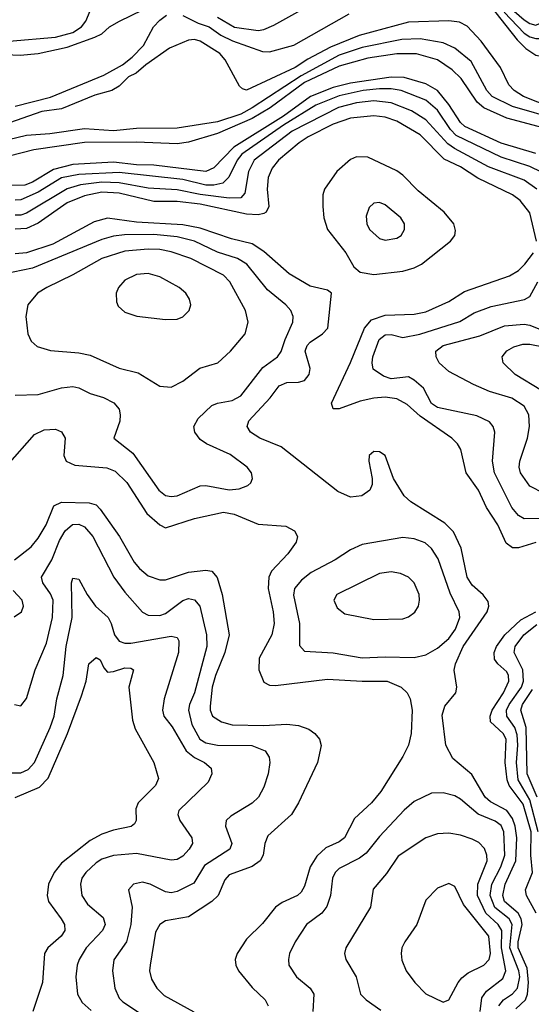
# Model space of a CAD drawing. Header units: inches. Extents: x 1308407 to 1441228, y 959628 to 1036311.
# Tile 613 of 656: x 1401346 to 1403115, y 1015595 to 1018995. Entities that reach past the tile are written whole.
import ezdxf

# ---------------------------------------------------------------- set-up
doc = ezdxf.new("R2010")
doc.units = ezdxf.units.IN
doc.header["$MEASUREMENT"] = 0
doc.layers.add('B4001', color=7, linetype='Continuous')

msp = doc.modelspace()

# ---------------------------------------------------------------- linework, layer by layer
at = {"layer": 'B4001', "color": 5}
for points, elevation in [([(1402030, 1019003.6), (1402088.8, 1018968.8), (1402170, 1018957.7), (1402190, 1018960.4), (1402224.6, 1018975.4), (1402430, 1019091.5)], 2460), ([(1402970, 1019045.7), (1403065.4, 1018925.4), (1403095.8, 1018895.8), (1403130, 1018872.3), (1403176.8, 1018863.2), (1403221.2, 1018878.8), (1403242.5, 1018897.5), (1403261.8, 1018938.2), (1403265, 1018975), (1403255, 1019055)], 2440), ([(1403021.3, 1019021.3), (1403090, 1018948.8), (1403110, 1018936), (1403130, 1018930.3), (1403150, 1018930.3), (1403170, 1018936.5), (1403196.7, 1018963.3), (1403206.2, 1018993.8), (1403207.5, 1019052.5)], 2460), ([(1403030, 1019045.9), (1403090, 1018994.5), (1403110, 1018981.1), (1403130, 1018976.3), (1403153.6, 1018986.4), (1403167.7, 1019012.3)], 2480), ([(1401270, 1018876.1), (1401347.4, 1018872.6), (1401410, 1018878.2), (1401510, 1018899.8), (1401605.7, 1018934.3), (1401630, 1018946), (1401657, 1018970), (1401690.6, 1018990), (1401771.7, 1019028.3)], 2460), ([(1401310, 1018920.7), (1401470, 1018934.4), (1401530, 1018950.5), (1401559.9, 1018970), (1401574.7, 1018990), (1401590, 1019025.7)], 2480), ([(1401330, 1018696.5), (1401453, 1018727), (1401637.2, 1018802.8), (1401701.3, 1018838.7), (1401735.2, 1018864.8), (1401774.1, 1018905.9), (1401808.3, 1018970), (1401830, 1018993.7), (1401854, 1019010)], 2440), ([(1401910, 1019009.4), (1401962.6, 1018982.6), (1402000.6, 1018970), (1402041.3, 1018941.3), (1402081.4, 1018921.4), (1402185.5, 1018885.5), (1402210, 1018883.9), (1402293.4, 1018906.6), (1402484.7, 1019015.3)], 2440), ([(1403187.3, 1018690), (1403087.9, 1018730), (1403054.9, 1018750), (1403037, 1018770), (1403007.9, 1018830), (1402940.9, 1018920.9), (1402892.8, 1018972.8), (1402866.3, 1018986.3), (1402830, 1018990.9), (1402690, 1018986.3), (1402520.1, 1018939.9), (1402420.1, 1018899.9), (1402341.7, 1018858.3), (1402298.3, 1018830), (1402130, 1018751.8), (1402115.8, 1018755.8), (1402105.4, 1018765.4), (1402056.2, 1018856.2), (1402038.1, 1018878.1), (1401970, 1018920.9), (1401950, 1018926), (1401930, 1018924.3), (1401864.1, 1018895.9), (1401781.5, 1018838.5), (1401748.8, 1018810), (1401722.5, 1018797.5), (1401690, 1018765.7), (1401664.9, 1018750), (1401605.3, 1018734.7), (1401490, 1018686.8), (1401422.2, 1018677.8), (1401288, 1018630)], 2440), ([(1403210, 1018648.8), (1403050, 1018694.8), (1402979.5, 1018730), (1402960.8, 1018750), (1402906.4, 1018850), (1402850, 1018896), (1402810, 1018914.9), (1402730, 1018929.1), (1402666.5, 1018926.5), (1402530, 1018898.5), (1402450, 1018872), (1402318.6, 1018801.4), (1402149.3, 1018690), (1402110, 1018669.1), (1402030, 1018642.1), (1401890, 1018620.6), (1401750, 1018618.6), (1401670, 1018610.6), (1401570, 1018617.7), (1401450, 1018600.4), (1401370, 1018594.8), (1401210, 1018557.4)], 2460), ([(1403190, 1018612.3), (1403030, 1018655.1), (1402950.1, 1018690.1), (1402927.1, 1018710), (1402872, 1018792), (1402841.1, 1018821.1), (1402790, 1018855.9), (1402717.3, 1018877.3), (1402650, 1018877.4), (1402550, 1018861.8), (1402450, 1018834.8), (1402330, 1018778.2), (1402212.2, 1018690), (1402150, 1018653.4), (1402030, 1018602.2), (1401930, 1018571.8), (1401890, 1018566.3), (1401750, 1018572.2), (1401570, 1018571), (1401394.3, 1018545.7), (1401310, 1018523.7)], 2480), ([(1403130, 1018532.7), (1403010, 1018568.5), (1402885.4, 1018625.4), (1402870, 1018639.9), (1402830, 1018702.2), (1402790, 1018749.9), (1402750, 1018772.8), (1402674.6, 1018794.6), (1402630, 1018796.1), (1402490, 1018776.1), (1402430, 1018760.6), (1402351.1, 1018730), (1402258.1, 1018661.9), (1402085.9, 1018554.1), (1402016.8, 1018483.2), (1401990, 1018470.6), (1401810, 1018492.3), (1401750, 1018493.3), (1401670, 1018502.3), (1401530, 1018494.4), (1401463.1, 1018476.9), (1401390, 1018433.6), (1401363.8, 1018423.8), (1401190, 1018419.4)], 2520), ([(1403150, 1018468.3), (1403110, 1018488.3), (1403010, 1018520.1), (1402855.4, 1018595.4), (1402835.7, 1018615.7), (1402790, 1018682.1), (1402750, 1018717), (1402664.8, 1018750), (1402630, 1018755.9), (1402590, 1018756.1), (1402533.4, 1018750), (1402450, 1018732.4), (1402370, 1018699.3), (1402258.3, 1018630), (1402114.1, 1018530), (1402098.1, 1018510), (1402069.4, 1018450.6), (1402048.5, 1018430), (1402016.6, 1018423.4), (1401990, 1018423.9), (1401910, 1018443), (1401690, 1018466.7), (1401550, 1018460.4), (1401490, 1018448.2), (1401410, 1018398.7), (1401350, 1018373.1), (1401330, 1018371.5)], 2540), ([(1403134.3, 1018410), (1403090, 1018440.4), (1402967.2, 1018487.2), (1402849.6, 1018549.6), (1402826.1, 1018566.1), (1402750, 1018648.9), (1402700.5, 1018680.5), (1402630, 1018707.8), (1402570, 1018714.4), (1402510, 1018707.1), (1402448.2, 1018691.8), (1402287.9, 1018610), (1402157.1, 1018510), (1402137.5, 1018470), (1402123.9, 1018396.1), (1402110, 1018380.1), (1402070, 1018378.6), (1401970, 1018391.4), (1401890, 1018407.1), (1401790, 1018413.1), (1401690, 1018431.9), (1401630, 1018433.5), (1401555.7, 1018424.3), (1401510, 1018410.4), (1401370, 1018326.9), (1401350, 1018319.8), (1401330, 1018320.1)], 2560), ([(1403132.5, 1018230), (1403110, 1018327.7), (1403076.4, 1018370), (1403049.1, 1018390), (1402930, 1018448), (1402870, 1018486.6), (1402813.6, 1018513.6), (1402730, 1018597.2), (1402650, 1018644.8), (1402610, 1018658.5), (1402570, 1018663.2), (1402490, 1018654.8), (1402430, 1018634.5), (1402343.8, 1018590), (1402312.5, 1018570), (1402240.6, 1018510), (1402218.5, 1018481.5), (1402204.8, 1018450), (1402201, 1018410), (1402206.7, 1018350), (1402198, 1018330), (1402190, 1018325), (1402170, 1018321.2), (1402130, 1018323.3), (1401970, 1018357.4), (1401890, 1018367.1), (1401810, 1018367.3), (1401690, 1018395.8), (1401630, 1018399), (1401570, 1018386.9), (1401510, 1018362.6), (1401410, 1018292.5), (1401370, 1018273.6), (1401330, 1018271.5)], 2580), ([(1403060.9, 1015579.1), (1403094.1, 1015610), (1403101.7, 1015630), (1403104.6, 1015670), (1403099.8, 1015719.8), (1403069.5, 1015790), (1403069, 1015810), (1403082.9, 1015870), (1403079.9, 1015890), (1403069.7, 1015910), (1403022.4, 1015950), (1403015.8, 1015970), (1403024.1, 1016010), (1403060.7, 1016090), (1403064.8, 1016170), (1403059.3, 1016210), (1403050, 1016236.4), (1403030, 1016263.4), (1402973.7, 1016293.7), (1402955.1, 1016310), (1402908.7, 1016388.7), (1402843.5, 1016443.5), (1402819.6, 1016490), (1402806.5, 1016593.5), (1402816.1, 1016623.9), (1402853.2, 1016670), (1402856.8, 1016690), (1402848.3, 1016748.3), (1402852.1, 1016770), (1402879.5, 1016830), (1402961.9, 1016950), (1402968.3, 1016970), (1402965.7, 1016985.7), (1402948.4, 1017008.4), (1402910, 1017042.3), (1402892.7, 1017070), (1402871.8, 1017170), (1402845.7, 1017225.7), (1402816.1, 1017256.1), (1402698.2, 1017330), (1402675.3, 1017350), (1402638.7, 1017410), (1402609, 1017490), (1402590, 1017502.7), (1402570, 1017503.7), (1402554, 1017490), (1402553, 1017470), (1402564.9, 1017410), (1402564.6, 1017390), (1402557, 1017370), (1402529.3, 1017350.7), (1402490, 1017346.5), (1402446, 1017366), (1402250, 1017519.2), (1402175.6, 1017550), (1402143.7, 1017570), (1402132.2, 1017590), (1402137.9, 1017610), (1402211.5, 1017688.5), (1402242.6, 1017730), (1402270, 1017741.5), (1402310, 1017742.9), (1402330, 1017749.3), (1402347.2, 1017770), (1402349.9, 1017790), (1402332.6, 1017850), (1402339.9, 1017870), (1402350, 1017881.5), (1402392.9, 1017910), (1402410.7, 1017930), (1402424.4, 1018050), (1402410, 1018060.8), (1402350, 1018074.2), (1402277.6, 1018117.6), (1402190, 1018193.8), (1402150, 1018220.4), (1402078.5, 1018238.5), (1401970, 1018275), (1401910, 1018286.9), (1401750, 1018295.1), (1401650, 1018308.9), (1401603.3, 1018296.7), (1401460.7, 1018219.3), (1401370, 1018189.7), (1401330, 1018186.3)], 2620), ([(1401330, 1017697.7), (1401410, 1017701), (1401490, 1017723.8), (1401530, 1017727.8), (1401550, 1017723.9), (1401590, 1017703.7), (1401635.3, 1017690), (1401671.4, 1017671.4), (1401690.1, 1017650.1), (1401693.7, 1017630), (1401691.8, 1017608.2), (1401671.6, 1017550), (1401737.4, 1017497.4), (1401827.5, 1017370), (1401850, 1017351.8), (1401870, 1017347.8), (1401890, 1017350.8), (1401970, 1017385.1), (1401990, 1017386.1), (1402070, 1017370.8), (1402104.9, 1017375.1), (1402134.2, 1017385.8), (1402144.9, 1017395.1), (1402151, 1017410), (1402147.3, 1017430), (1402132.4, 1017450), (1402073.5, 1017493.5), (1401992.2, 1017530), (1401970, 1017545.2), (1401951.3, 1017570), (1401947.8, 1017590), (1401962.4, 1017617.6), (1402010, 1017662.6), (1402030, 1017670.7), (1402080.2, 1017679.8), (1402110, 1017695.5), (1402186.6, 1017793.4), (1402237.7, 1017830), (1402250, 1017848.9), (1402263.2, 1017890), (1402290.5, 1017950), (1402291.9, 1017970), (1402283.2, 1017990), (1402265.7, 1018010), (1402202.4, 1018062.4), (1402131, 1018150), (1402099, 1018170), (1402030, 1018192.2), (1401950, 1018229.7), (1401890, 1018244.6), (1401810, 1018252.6), (1401708.6, 1018251.4), (1401670, 1018247.3), (1401630, 1018236.2), (1401390, 1018137), (1401290, 1018115.8)], 2640), ([(1403130.8, 1017189.2), (1403070.5, 1017170.5), (1403050, 1017171.2), (1403027.4, 1017187.4), (1402998.4, 1017250), (1402960.3, 1017310), (1402932.2, 1017370), (1402889.4, 1017430), (1402870.5, 1017510), (1402859.2, 1017530), (1402839.9, 1017550), (1402730, 1017625.7), (1402686, 1017666), (1402650, 1017685.4), (1402610, 1017691.5), (1402570, 1017687.7), (1402522.6, 1017677.4), (1402450, 1017651.3), (1402430, 1017651.3), (1402423.8, 1017670), (1402490, 1017810.9), (1402538.2, 1017930), (1402562, 1017958), (1402610, 1017973.9), (1402710, 1017977.7), (1402750, 1017986), (1402830, 1018021.8), (1402884.1, 1018055.9), (1403039.3, 1018110), (1403070, 1018128.9), (1403092.8, 1018150), (1403122.1, 1018190)], 2580), ([(1403150, 1017272.6), (1403090, 1017270.9), (1403070, 1017282.5), (1403047.1, 1017310), (1402987, 1017430), (1402980.6, 1017470), (1402989.1, 1017570), (1402982.6, 1017590), (1402970, 1017605.8), (1402926.7, 1017626.7), (1402790, 1017655.2), (1402769.2, 1017669.2), (1402742.3, 1017722.3), (1402710, 1017750.5), (1402690, 1017761), (1402630, 1017755.1), (1402603.4, 1017763.4), (1402567.9, 1017787.9), (1402564, 1017810), (1402566.8, 1017830), (1402588.9, 1017890), (1402610, 1017906.9), (1402630, 1017907.8), (1402670, 1017897.5), (1402728.8, 1017908.8), (1402867.9, 1017952.1), (1402917.4, 1017982.6), (1402975.9, 1018004.1), (1403091.1, 1018028.9), (1403110, 1018039), (1403137.1, 1018090)], 2560), ([(1403158.7, 1017358.7), (1403110, 1017383.4), (1403076.9, 1017430), (1403072.9, 1017450), (1403075.1, 1017470), (1403101.8, 1017550), (1403108.9, 1017590), (1403106.6, 1017630), (1403090, 1017660.6), (1403047.9, 1017687.9), (1402970, 1017711), (1402914.9, 1017734.9), (1402830, 1017779.5), (1402796.1, 1017810), (1402786.3, 1017830), (1402784.2, 1017850), (1402809.8, 1017870), (1402936.9, 1017903.1), (1403021.9, 1017938.1), (1403090, 1017943.8), (1403110, 1017940.1), (1403170, 1017916.2)], 2540), ([(1403150, 1017713.8), (1403059.4, 1017770), (1403017.7, 1017810), (1403014, 1017830), (1403030, 1017851.5), (1403054.8, 1017865.2), (1403085.6, 1017874.4), (1403110, 1017874.6), (1403210, 1017854.5)], 2520), ([(1401303.4, 1017456.6), (1401397.6, 1017562.4), (1401430, 1017578), (1401470, 1017581.3), (1401491, 1017571), (1401502.8, 1017550), (1401498.9, 1017490), (1401506.3, 1017470), (1401536.7, 1017456.7), (1401647.6, 1017447.6), (1401676.3, 1017436.3), (1401716.9, 1017396.9), (1401786, 1017290), (1401830, 1017250.8), (1401850, 1017240.2), (1401950, 1017272.4), (1402050, 1017294), (1402087.7, 1017287.7), (1402170, 1017253.2), (1402265.7, 1017245.7), (1402296.4, 1017230), (1402306, 1017210), (1402302.2, 1017190), (1402272.7, 1017150), (1402216.6, 1017090), (1402207.1, 1017070), (1402205.4, 1017030), (1402222.4, 1016950), (1402225.6, 1016910), (1402218.1, 1016870), (1402173.6, 1016790), (1402172.2, 1016750), (1402190, 1016707.3), (1402210, 1016696.8), (1402230, 1016695.2), (1402410, 1016717.5), (1402529.9, 1016710.1), (1402616.3, 1016710), (1402664.9, 1016690), (1402685.3, 1016670), (1402696, 1016650), (1402702.8, 1016610), (1402699.2, 1016530), (1402690.2, 1016490), (1402670.2, 1016450), (1402594.5, 1016330), (1402562.1, 1016290), (1402503.9, 1016236.1), (1402469.4, 1016170), (1402450, 1016156.2), (1402404.7, 1016135.3), (1402373.7, 1016106.3), (1402349.7, 1016070), (1402330, 1016003.1), (1402318.5, 1015981.5), (1402306.5, 1015970), (1402253.7, 1015946.3), (1402230, 1015929.9), (1402185.7, 1015874.3), (1402130, 1015819.3), (1402098, 1015770), (1402091.1, 1015750), (1402092.8, 1015730), (1402102.3, 1015710), (1402150, 1015652.7), (1402194.7, 1015610), (1402205.2, 1015590)], 2620), ([(1401328.5, 1017130), (1401385.2, 1017174.8), (1401410, 1017204.2), (1401437.7, 1017250), (1401464.5, 1017315.5), (1401490, 1017328.5), (1401586.6, 1017326.6), (1401610, 1017319.1), (1401624.3, 1017304.3), (1401691.2, 1017210), (1401741.2, 1017121.2), (1401759.6, 1017099.6), (1401790, 1017074.8), (1401830, 1017060.5), (1401850, 1017060.8), (1401930, 1017087), (1401990, 1017093.6), (1402010.1, 1017090.1), (1402028.4, 1017068.4), (1402046, 1017010), (1402069.7, 1016870), (1402055.7, 1016810), (1402022.8, 1016730), (1402011.7, 1016690), (1402004.4, 1016624.4), (1402004.8, 1016610), (1402012.8, 1016590), (1402043.6, 1016570), (1402080.3, 1016560.3), (1402190, 1016557.4), (1402270, 1016561.6), (1402310, 1016557.8), (1402345, 1016545), (1402366.3, 1016530), (1402382, 1016510), (1402388, 1016488), (1402375.7, 1016430), (1402310.1, 1016290), (1402285.1, 1016250), (1402203.3, 1016176.7), (1402193.5, 1016150), (1402187.3, 1016110), (1402176.8, 1016090), (1402149.3, 1016070.7), (1402070, 1016041.3), (1402055.1, 1016024.9), (1402031.7, 1015970), (1402010, 1015949.9), (1401930, 1015896.6), (1401850, 1015883.2), (1401830.1, 1015869.9), (1401815.9, 1015844.1), (1401796.8, 1015730), (1401795.1, 1015710), (1401801.4, 1015681.4), (1401819.8, 1015650), (1401845, 1015625), (1401948.5, 1015568.5)], 2580), ([(1401328.1, 1016630), (1401350, 1016624.9), (1401370, 1016650.7), (1401399.5, 1016750), (1401438.1, 1016841.9), (1401459.9, 1016930), (1401461.2, 1016990), (1401452.2, 1017012.2), (1401425.9, 1017050), (1401421.9, 1017070), (1401457, 1017130), (1401483.6, 1017196.4), (1401503, 1017230), (1401528.5, 1017251.5), (1401550, 1017253.1), (1401570, 1017243), (1401598.8, 1017210), (1401671.3, 1017070), (1401710, 1017017.7), (1401770, 1016948.6), (1401790, 1016938.3), (1401830, 1016937.6), (1401850, 1016944.1), (1401910, 1016988.6), (1401930, 1016995.6), (1401950, 1016991.8), (1401969, 1016969), (1401992.3, 1016870), (1401992.7, 1016830), (1401950.4, 1016670), (1401933.1, 1016630), (1401929.4, 1016610), (1401940.6, 1016560.6), (1401968.4, 1016510), (1401990, 1016497.9), (1402030, 1016489.1), (1402148.6, 1016488.6), (1402194.9, 1016470), (1402207.9, 1016447.9), (1402210.2, 1016430), (1402204.7, 1016390), (1402190, 1016345.1), (1402171.1, 1016310), (1402150, 1016289), (1402075.6, 1016244.4), (1402060.2, 1016230), (1402057.4, 1016210), (1402079.5, 1016150), (1402072.1, 1016130), (1401985.4, 1016074.6), (1401947.5, 1016012.5), (1401890, 1015984.2), (1401870, 1015980.2), (1401850, 1015983.4), (1401796.9, 1016010), (1401770, 1016016.3), (1401739.3, 1016010), (1401722, 1015990), (1401735.1, 1015930), (1401730.6, 1015870.6), (1401715.1, 1015810), (1401671.2, 1015748.8), (1401666.5, 1015710), (1401674.8, 1015650), (1401690, 1015616.1), (1401702.7, 1015602.7), (1401843.2, 1015510)], 2560), ([(1401310, 1016394.3), (1401350, 1016394.4), (1401374.7, 1016405.3), (1401397.3, 1016430), (1401451.8, 1016550), (1401465, 1016590), (1401474.8, 1016650), (1401496, 1016730), (1401506.7, 1016830), (1401527.6, 1016930), (1401525, 1017050), (1401530, 1017066), (1401550, 1017062.4), (1401578.9, 1017010), (1401608.1, 1016970), (1401651.4, 1016930), (1401662, 1016910), (1401673.3, 1016870), (1401690, 1016848.6), (1401710, 1016842), (1401730, 1016841.7), (1401870, 1016865.7), (1401890, 1016861.3), (1401896, 1016850), (1401894.4, 1016810), (1401845, 1016650), (1401839.3, 1016610), (1401844.8, 1016590), (1401872.8, 1016552.8), (1401921.6, 1016470), (1401950, 1016446.8), (1401985.4, 1016430), (1402008.3, 1016410), (1402010.2, 1016390), (1401997.8, 1016362.2), (1401896.1, 1016263.9), (1401892.4, 1016250), (1401899.5, 1016230), (1401941.4, 1016170), (1401942.8, 1016150), (1401932.1, 1016130), (1401910, 1016105.7), (1401890, 1016094.5), (1401870, 1016092.3), (1401750, 1016115.2), (1401670, 1016108.9), (1401630, 1016096.2), (1401610, 1016083.4), (1401574.4, 1016050), (1401561.3, 1016030), (1401556.2, 1016010), (1401561, 1015970), (1401580.8, 1015940.8), (1401634.6, 1015894.6), (1401641.4, 1015870), (1401632, 1015850), (1401575.7, 1015790), (1401551.4, 1015750), (1401544.7, 1015730), (1401540.4, 1015690), (1401545.9, 1015630), (1401561.4, 1015601.4), (1401592.9, 1015572.9)], 2540), ([(1401326.8, 1016933.2), (1401351.7, 1016950), (1401359.3, 1016970), (1401355, 1016990), (1401323.4, 1017023.4)], 2580), ([(1403131.7, 1015910), (1403098.4, 1015970), (1403094.9, 1015990), (1403118.5, 1016050), (1403113.6, 1016110), (1403114.1, 1016190), (1403086.3, 1016286.3), (1403037.7, 1016350), (1403031.3, 1016370), (1403024.8, 1016430), (1403027.7, 1016510), (1403017.1, 1016530), (1402973.8, 1016570), (1402972.3, 1016590), (1402979.2, 1016610), (1403018.3, 1016670), (1403036.6, 1016710), (1403036.3, 1016730), (1403030, 1016742.4), (1402998.9, 1016770), (1402986.9, 1016786.9), (1402985.9, 1016810), (1402994.3, 1016830), (1403023.3, 1016870), (1403078.1, 1016921.9), (1403129.8, 1016950.2)], 2580), ([(1403138.2, 1016190), (1403110, 1016300.5), (1403069.4, 1016370), (1403063.4, 1016430), (1403068.2, 1016490), (1403065.7, 1016525.7), (1403057.4, 1016550), (1403029.9, 1016590), (1403029.2, 1016610), (1403037.8, 1016630), (1403080.2, 1016690), (1403088.2, 1016710), (1403085.9, 1016750), (1403055.9, 1016810), (1403059.1, 1016830), (1403088.6, 1016870), (1403133.8, 1016906.2)], 2560), ([(1401330, 1016309), (1401415, 1016345), (1401444.7, 1016375.3), (1401511.2, 1016530), (1401559.8, 1016660.2), (1401575.3, 1016710), (1401585.2, 1016770), (1401610, 1016792.8), (1401624.1, 1016784.1), (1401637.1, 1016757.1), (1401650, 1016742), (1401670, 1016743.7), (1401710, 1016756.9), (1401730, 1016755.3), (1401739.6, 1016750), (1401723.6, 1016690), (1401735.5, 1016575.5), (1401745.5, 1016545.5), (1401810.2, 1016430), (1401826, 1016374), (1401815.8, 1016350), (1401756.1, 1016290), (1401747.4, 1016270), (1401749.2, 1016230), (1401742.5, 1016217.5), (1401731.1, 1016208.9), (1401670, 1016196.4), (1401630, 1016182.5), (1401590, 1016160.6), (1401490, 1016082.4), (1401465.7, 1016050), (1401445.1, 1016010), (1401441.2, 1015970), (1401445.5, 1015950), (1401489.5, 1015890), (1401500.5, 1015870), (1401502.3, 1015850), (1401489.4, 1015830), (1401442.9, 1015790), (1401431.2, 1015770), (1401424.7, 1015670), (1401391.8, 1015570)], 2520), ([(1403135.2, 1016310), (1403100.5, 1016390), (1403096.6, 1016550), (1403077.9, 1016610), (1403083.8, 1016630), (1403118.7, 1016681.3)], 2540), ([(1403002.3, 1015590), (1403018.7, 1015610), (1403050, 1015631.4), (1403067.3, 1015650), (1403074.6, 1015690), (1403071.7, 1015710), (1403040.6, 1015790), (1403048.5, 1015870), (1403038.2, 1015890), (1402988.5, 1015928.5), (1402972.9, 1015970), (1402978.4, 1016010), (1403009.5, 1016070), (1403023.7, 1016110), (1403020.1, 1016190), (1403010, 1016211.9), (1402990, 1016227.5), (1402931, 1016251), (1402870, 1016303.2), (1402850, 1016314.6), (1402810, 1016325.2), (1402770, 1016323.4), (1402710, 1016294.5), (1402674.6, 1016265.4), (1402590, 1016174.1), (1402543.7, 1016116.3), (1402520.4, 1016099.6), (1402450, 1016063.9), (1402437, 1016050), (1402427.3, 1016030), (1402420.4, 1015970), (1402407.4, 1015932.6), (1402390, 1015909.8), (1402337.8, 1015870), (1402298, 1015810), (1402279.2, 1015770), (1402274.7, 1015750), (1402276.5, 1015730), (1402303.2, 1015690), (1402350.1, 1015650.1), (1402363.2, 1015630), (1402359.8, 1015570)], 2640), ([(1402937.3, 1015570), (1402943.2, 1015616.8), (1402959.5, 1015640.5), (1403016, 1015684), (1403027, 1015710), (1403011.3, 1015790), (1403012.3, 1015850), (1403000.4, 1015870), (1402957.6, 1015910), (1402928.7, 1015970), (1402930.2, 1016010), (1402961.6, 1016090), (1402961.2, 1016110), (1402953.1, 1016133.1), (1402933.3, 1016153.3), (1402910, 1016164.6), (1402870, 1016179.1), (1402830, 1016186), (1402790, 1016183.2), (1402750, 1016169.2), (1402653.9, 1016106.1), (1402614.1, 1016045.9), (1402567.6, 1015992.4), (1402559.3, 1015930), (1402473.2, 1015790), (1402469.2, 1015770), (1402473.4, 1015750), (1402509.4, 1015690), (1402523.9, 1015630), (1402544, 1015610), (1402593.9, 1015573.9)], 2660)]:
    msp.add_lwpolyline(points, dxfattribs=dict(at, elevation=elevation))
for points, elevation in [([(1402510, 1018520.9), (1402490, 1018512.5), (1402442.8, 1018470), (1402399.8, 1018410), (1402394.4, 1018390), (1402393.9, 1018350), (1402397.6, 1018310), (1402410.1, 1018270), (1402473.1, 1018190), (1402501.6, 1018141.6), (1402522.5, 1018122.4), (1402570, 1018114.8), (1402670, 1018126.9), (1402710, 1018137.7), (1402735.4, 1018150), (1402835.5, 1018230), (1402849.8, 1018250), (1402852.9, 1018267.1), (1402846.3, 1018290), (1402813.2, 1018330), (1402723.5, 1018403.5), (1402670, 1018457.9), (1402650, 1018472.4), (1402550, 1018520.4)], 2620), ([(1402590, 1018363.1), (1402570, 1018361.3), (1402553.8, 1018346.2), (1402544.2, 1018315.8), (1402546, 1018290), (1402555.6, 1018270), (1402590, 1018239.1), (1402610, 1018233.4), (1402650, 1018240.2), (1402664.7, 1018250), (1402676.1, 1018270), (1402675.8, 1018290), (1402663.9, 1018310), (1402610, 1018355.6)], 2640), ([(1401790, 1018202.2), (1401710, 1018194.9), (1401630.2, 1018170), (1401530, 1018113.8), (1401439.6, 1018070), (1401407.6, 1018050), (1401374.6, 1018010), (1401367.2, 1017970), (1401374, 1017910), (1401385.2, 1017885.2), (1401406.4, 1017866.4), (1401452.7, 1017852.7), (1401550, 1017844.8), (1401590, 1017836.8), (1401690, 1017791.8), (1401755.7, 1017775.7), (1401830, 1017729.1), (1401870, 1017726.2), (1401910, 1017746), (1401968.3, 1017791.7), (1402030.5, 1017809.5), (1402075.3, 1017850), (1402125.3, 1017910), (1402135.4, 1017950), (1402126.2, 1017990), (1402072.1, 1018090), (1402050, 1018112.6), (1401937.3, 1018170), (1401870, 1018192.8), (1401830, 1018200.7)], 2660), ([(1401790, 1018118), (1401750, 1018115.2), (1401710, 1018095.4), (1401687.4, 1018070), (1401679.5, 1018050), (1401680.3, 1018020.3), (1401686, 1018006), (1401710, 1017984.9), (1401751.1, 1017971.1), (1401850, 1017959), (1401890, 1017960.9), (1401910, 1017968.9), (1401931.5, 1017990), (1401937.4, 1018010), (1401932.8, 1018030), (1401920.5, 1018050), (1401897.4, 1018070), (1401830, 1018106.5)], 2680), ([(1402670, 1017206.5), (1402530, 1017182.3), (1402490, 1017164.1), (1402436.5, 1017130), (1402353.8, 1017086.2), (1402320.1, 1017059.9), (1402296.4, 1017030), (1402292.9, 1017007.1), (1402313.6, 1016910), (1402313.4, 1016833.4), (1402330, 1016814.4), (1402430, 1016808.1), (1402530, 1016790.6), (1402610, 1016794.8), (1402710, 1016792.3), (1402750, 1016801.5), (1402790, 1016824), (1402830, 1016858.1), (1402852.7, 1016890), (1402867.3, 1016930), (1402865, 1016950), (1402834.4, 1017014.4), (1402792.8, 1017132.8), (1402770, 1017169), (1402747.7, 1017187.7), (1402710, 1017201.9)], 2640), ([(1402630, 1017088.5), (1402590, 1017082.5), (1402442.4, 1017010), (1402432, 1016990), (1402443.6, 1016963.6), (1402470, 1016943.2), (1402570, 1016923.5), (1402670, 1016925.5), (1402690, 1016933.1), (1402711.5, 1016948.5), (1402724.7, 1016970), (1402728.7, 1016990), (1402727, 1017010), (1402709.8, 1017050), (1402689.7, 1017070), (1402662.8, 1017082.8)], 2660), ([(1402830, 1016011.3), (1402790, 1015995.8), (1402750, 1015954), (1402718.6, 1015870), (1402676.9, 1015810), (1402666.5, 1015790), (1402664.4, 1015770), (1402667.5, 1015747.5), (1402682, 1015710), (1402711.5, 1015670), (1402750, 1015630.3), (1402810, 1015602.4), (1402830, 1015610.5), (1402861.5, 1015670), (1402874.3, 1015685.7), (1402896.8, 1015703.2), (1402950, 1015730.1), (1402969.4, 1015750), (1402973.4, 1015770), (1402967.3, 1015830), (1402879.8, 1015939.8), (1402850, 1016001.6)], 2680)]:
    msp.add_lwpolyline(points, close=True, dxfattribs=dict(at, elevation=elevation))

doc.saveas('drawing.dxf')
